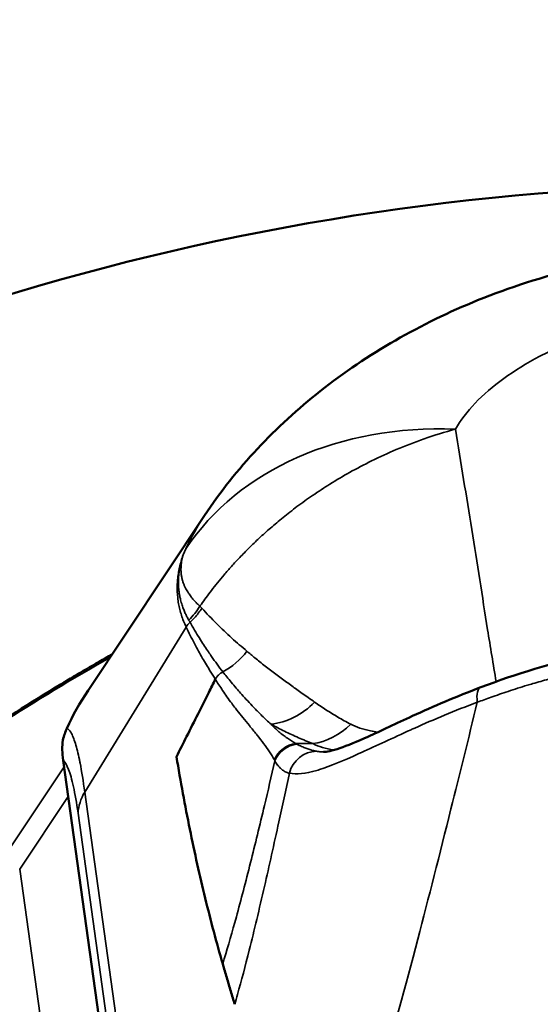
# Model space of a CAD drawing. Header units: millimetres. Extents: x 0 to 6049, y -120 to 1682.
# Tile 552 of 656: x 2057.03 to 2060.54, y 847.74 to 854.38. Entities that reach past the tile are written whole.
import ezdxf

# ---------------------------------------------------------------- set-up
doc = ezdxf.new("R2010")
doc.units = ezdxf.units.MM
doc.header["$LTSCALE"] = 2
doc.layers.add('Sichtbar (ISO)', color=7, linetype='Continuous', lineweight=50)
doc.layers.add('Sichtbar schmal (ISO)', color=7, linetype='Continuous', lineweight=35)

msp = doc.modelspace()

# ---------------------------------------------------------------- linework, layer by layer
at = {"layer": 'Sichtbar (ISO)'}
for p, q in [((2058.2784, 851.0359), (2057.494, 849.8575)), ((2058.2784, 851.0359), (2058.2784, 851.0359)), ((2058.1965, 850.289), (2058.1964, 850.289)), ((2058.301, 842.3945), (2057.3261, 849.3857))]:
    msp.add_line(p, q, dxfattribs=at)
for centre, major_axis, ratio, start_param, end_param in [((2060.7668, 844.5337), (-14.0639, -1.9612), 0.831833, 3.141593, 6.283185), ((2061.2037, 841.4004), (14.0639, 1.9612), 0.831833, 5.719086, 10.029764), ((2062.0676, 848.7791), (-4.852, 0.2811), 0.547575, 5.973087, 6.075797), ((2057.6147, 849.2738), (-0.1889, 0.4211), 0.536254, 0.723787, 1.073422)]:
    msp.add_ellipse(centre, major_axis=major_axis, ratio=ratio, start_param=start_param, end_param=end_param, dxfattribs=at)
for points, knots in [([(2058.2784, 851.0359), (2058.4901, 851.354), (2058.758, 851.6374), (2059.3757, 852.1254), (2059.7367, 852.331), (2060.5492, 852.6607), (2061.0168, 852.7752), (2061.6266, 852.8387), (2061.7655, 852.8476), (2061.9046, 852.8511)], [0, 0, 0, 0, 0.1196815, 0.1196815, 0.2463299, 0.2463299, 0.3890142, 0.3890142, 0.430756, 0.430756, 0.430756, 0.430756]), ([(2060.1407, 849.8788), (2060.3738, 849.9672), (2060.628, 850.0456), (2061.0318, 850.1277), (2061.1792, 850.1496), (2061.327, 850.1631)], [0, 0, 0, 0, 0.0797231, 0.0797231, 0.1242262, 0.1242262, 0.1242262, 0.1242262]), ([(2057.6552, 850.0997), (2057.5395, 850.0345), (2057.425, 849.9676), (2057.1077, 849.7758), (2056.9078, 849.6473), (2056.5172, 849.3805), (2056.3265, 849.2422), (2055.9549, 848.9563), (2055.774, 848.8087), (2055.4227, 848.5048), (2055.2524, 848.3484), (2055.0877, 848.188)], [5.3182171, 5.3182171, 5.3182171, 5.3182171, 5.3525294, 5.3525294, 5.4143744, 5.4143744, 5.4762194, 5.4762194, 5.5380643, 5.5380643, 5.5999093, 5.5999093, 5.5999093, 5.5999093]), ([(2058.3519, 849.9317), (2058.3371, 849.9022), (2058.2978, 849.8253), (2058.2333, 849.6961), (2058.1606, 849.5517), (2058.1123, 849.4551), (2058.0895, 849.4098)], [0, 0, 0, 0, 0.169327, 0.446019, 0.73973, 1, 1, 1, 1]), ([(2059.081, 849.4429), (2059.0975, 849.4429), (2059.1364, 849.4491), (2059.2419, 849.4851), (2059.3064, 849.5122), (2059.4675, 849.5849), (2059.5698, 849.6338), (2059.8208, 849.7487), (2059.9769, 849.8166), (2060.1407, 849.8788)], [0, 0, 0, 0, 0.0394693, 0.0394693, 0.0760865, 0.0760865, 0.1204722, 0.1204722, 0.1765254, 0.1765254, 0.1765254, 0.1765254]), ([(2057.3236, 849.5223), (2057.3277, 849.5378), (2057.3321, 849.5519), (2057.3413, 849.5779), (2057.3463, 849.5903), (2057.3512, 849.6012)], [-0.01203459, -0.01203459, -0.01203459, -0.01203459, -0.00630034, -0.00630034, -0.000001, -0.000001, -0.000001, -0.000001])]:
    msp.add_open_spline(points, degree=3, knots=knots, dxfattribs=at)
for points in [[(2058.4012, 848.0136), (2058.3596, 848.1574), (2058.2812, 848.4528), (2058.1774, 848.9187), (2058.1171, 849.2434), (2058.0895, 849.4098)], [(2058.4821, 847.7415), (2058.4732, 847.7711), (2058.4551, 847.8306), (2058.4282, 847.9214), (2058.4102, 847.9827), (2058.4012, 848.0136)]]:
    msp.add_open_spline(points, degree=3, dxfattribs=at)
at = {"layer": 'Sichtbar schmal (ISO)'}
for p, q in [((2057.4722, 849.1712), (2058.1544, 850.2834)), ((2058.2258, 850.2396), (2058.2259, 850.2396)), ((2059.6083, 849.5639), (2059.6083, 849.5639)), ((2059.008, 849.4984), (2058.8942, 849.4982)), ((2057.3322, 849.342), (2056.8666, 848.6432)), ((2057.4552, 849.2842), (2057.4554, 849.2846)), ((2058.3602, 842.806), (2057.4722, 849.1712)), ((2057.0334, 848.6512), (2057.3601, 849.1416)), ((2058.3161, 842.6546), (2057.4268, 849.0299)), ((2057.0334, 848.6512), (2058.2458, 839.9577))]:
    msp.add_line(p, q, dxfattribs=at)
for centre, major_axis, ratio, start_param, end_param in [((2060.3001, 849.5455), (-2.2661, 1.0559), 0.788048, 5.202033, 6.16078), ((2057.8546, 850.6653), (0.3036, 0.3973), 0.921071, 4.566701, 4.805618), ((2058.2435, 850.2487), (-0.0896, -0.0444), 0.913868, 4.978172, 5.402717), ((2058.2149, 850.4055), (-0.2682, -0.422), 0.899828, 1.030314, 1.465684), ((2060.2117, 849.6918), (-0.071, 0.187), 0.357295, 6.283183, 7.250124), ((2058.7375, 850.1118), (0.2351, 0.4413), 0.85937, 3.672069, 4.383312), ((2059.0178, 849.9845), (0.1793, 0.4667), 0.816888, 3.558068, 4.203614), ((2058.88, 849.36), (-0.1121, -0.1024), 0.83393, 3.96047, 5.245815), ((2058.8867, 849.3524), (-0.1133, -0.1063), 0.838675, 3.946719, 5.232463), ((2059.0323, 849.2474), (0.0385, 0.1963), 0.946866, 0.200216, 1.49283), ((2057.8252, 849.0318), (-0.3962, -0.0552), 0.831833, 5.686262, 6.12294), ((2058.6075, 850.3376), (-0.4853, -3.3382), 0.115254, 0.696735, 0.727792)]:
    msp.add_ellipse(centre, major_axis=major_axis, ratio=ratio, start_param=start_param, end_param=end_param, dxfattribs=at)
for points, knots in [([(2059.9686, 851.618), (2060.0025, 851.6771), (2060.0475, 851.736), (2060.1021, 851.7931), (2060.157, 851.8505), (2060.2216, 851.9062), (2060.2947, 851.9591), (2060.3678, 852.0121), (2060.4493, 852.0623), (2060.5377, 852.1089), (2060.6269, 852.1558), (2060.723, 852.199), (2060.8245, 852.2377), (2060.9271, 852.2768), (2061.0351, 852.3112), (2061.1471, 852.3405), (2061.2599, 852.37), (2061.3767, 852.3943), (2061.4959, 852.413), (2061.6158, 852.4318), (2061.7382, 852.4449), (2061.8614, 852.4521), (2061.9029, 852.4545), (2061.9444, 852.4563), (2061.9859, 852.4574)], [0, 0, 0, 0, 0.1340673, 0.1340673, 0.1340673, 0.2684844, 0.2684844, 0.2684844, 0.4029999, 0.4029999, 0.4029999, 0.5387741, 0.5387741, 0.5387741, 0.675905, 0.675905, 0.675905, 0.8141502, 0.8141502, 0.8141502, 0.9532431, 0.9532431, 0.9532431, 0.9999866, 0.9999866, 0.9999866, 0.9999866]), ([(2058.2472, 850.4239), (2058.2507, 850.429), (2058.2646, 850.449), (2058.2903, 850.4848), (2058.3261, 850.5324), (2058.3663, 850.5832), (2058.4112, 850.6373), (2058.4613, 850.6946), (2058.5172, 850.755), (2058.5793, 850.8185), (2058.6482, 850.8847), (2058.7245, 850.9534), (2058.8092, 851.0246), (2058.9034, 851.098), (2059.0087, 851.1736), (2059.1267, 851.2509), (2059.2591, 851.3292), (2059.4079, 851.4074), (2059.5751, 851.4839), (2059.7634, 851.5567), (2059.8976, 851.5986), (2059.9686, 851.618)], [0, 0, 0, 0, 0.009356, 0.036374, 0.065398, 0.096648, 0.13034, 0.166654, 0.205731, 0.247692, 0.292642, 0.340734, 0.392273, 0.447758, 0.50778, 0.572946, 0.643868, 0.721178, 0.805609, 0.898022, 1, 1, 1, 1]), ([(2060.243, 849.9165), (2060.2238, 850.033), (2060.2046, 850.1496), (2060.1858, 850.2664), (2060.1498, 850.4907), (2060.1156, 850.7158), (2060.0795, 850.941), (2060.0433, 851.1663), (2060.0052, 851.3918), (2059.9686, 851.618)], [0.1597141, 0.1597141, 0.1597141, 0.1597141, 0.3333333, 0.3333333, 0.3333333, 0.6666667, 0.6666667, 0.6666667, 1, 1, 1, 1]), ([(2058.1545, 850.285), (2058.1483, 850.2981), (2058.1425, 850.3113), (2058.1372, 850.3246), (2058.127, 850.3504), (2058.1186, 850.3765), (2058.112, 850.4028), (2058.1089, 850.4155), (2058.1061, 850.4283), (2058.1038, 850.4411), (2058.1014, 850.4548), (2058.0994, 850.4686), (2058.0979, 850.4824), (2058.095, 850.5092), (2058.0939, 850.5361), (2058.0947, 850.5633), (2058.095, 850.5766), (2058.0958, 850.59), (2058.0971, 850.6034), (2058.0984, 850.6174), (2058.1001, 850.6313), (2058.1024, 850.6454), (2058.1068, 850.6728), (2058.113, 850.7005), (2058.121, 850.7283), (2058.1251, 850.7427), (2058.1297, 850.757), (2058.1348, 850.7714)], [0.0029687, 0.0029687, 0.0029687, 0.0029687, 0.0882004, 0.0882004, 0.0882004, 0.2534108, 0.2534108, 0.2534108, 0.3333333, 0.3333333, 0.3333333, 0.4192042, 0.4192042, 0.4192042, 0.585348, 0.585348, 0.585348, 0.6666667, 0.6666667, 0.6666667, 0.7508032, 0.7508032, 0.7508032, 0.9153051, 0.9153051, 0.9153051, 1, 1, 1, 1]), ([(2058.1348, 850.7714), (2058.1298, 850.7566), (2058.1254, 850.7421), (2058.1217, 850.7279), (2058.1181, 850.7143), (2058.1151, 850.7011), (2058.1127, 850.6882), (2058.1103, 850.6757), (2058.1084, 850.6635), (2058.1069, 850.6517), (2058.1054, 850.6401), (2058.1044, 850.6289), (2058.1037, 850.6182), (2058.1035, 850.6153), (2058.1033, 850.6125), (2058.1032, 850.6098), (2058.1028, 850.6021), (2058.1026, 850.5947), (2058.1025, 850.5874), (2058.1025, 850.5778), (2058.1027, 850.5685), (2058.1032, 850.5593), (2058.1037, 850.5506), (2058.1044, 850.542), (2058.1053, 850.5334), (2058.1062, 850.5256), (2058.1072, 850.5177), (2058.1085, 850.5097), (2058.1097, 850.5025), (2058.111, 850.4953), (2058.1126, 850.4879), (2058.1131, 850.4857), (2058.1136, 850.4835), (2058.1141, 850.4813), (2058.1151, 850.477), (2058.1161, 850.4725), (2058.1173, 850.4679), (2058.1188, 850.4619), (2058.1204, 850.4557), (2058.1222, 850.4494), (2058.1238, 850.4438), (2058.1255, 850.4381), (2058.1274, 850.4324), (2058.129, 850.4272), (2058.1308, 850.4219), (2058.1327, 850.4166), (2058.1344, 850.4118), (2058.1362, 850.4069), (2058.1381, 850.402), (2058.1399, 850.3975), (2058.1417, 850.393), (2058.1437, 850.3885), (2058.1455, 850.3843), (2058.1473, 850.3801), (2058.1492, 850.3759), (2058.151, 850.3721), (2058.1529, 850.3682), (2058.1547, 850.3644), (2058.1565, 850.3608), (2058.1583, 850.3572), (2058.1602, 850.3536), (2058.1621, 850.35), (2058.164, 850.3464), (2058.166, 850.3428), (2058.1681, 850.3389), (2058.1703, 850.3349), (2058.1726, 850.3309)], [0, 0, 0, 0, 0.082835, 0.082835, 0.082835, 0.16182, 0.16182, 0.16182, 0.238414, 0.238414, 0.238414, 0.313606, 0.313606, 0.313606, 0.333333, 0.333333, 0.333333, 0.388246, 0.388246, 0.388246, 0.461318, 0.461318, 0.461318, 0.53058, 0.53058, 0.53058, 0.593944, 0.593944, 0.593944, 0.650228, 0.650228, 0.650228, 0.666667, 0.666667, 0.666667, 0.699508, 0.699508, 0.699508, 0.742975, 0.742975, 0.742975, 0.781793, 0.781793, 0.781793, 0.816833, 0.816833, 0.816833, 0.848757, 0.848757, 0.848757, 0.878005, 0.878005, 0.878005, 0.90489, 0.90489, 0.90489, 0.929487, 0.929487, 0.929487, 0.952243, 0.952243, 0.952243, 0.97515, 0.97515, 0.97515, 1, 1, 1, 1]), ([(2058.2472, 850.4239), (2058.244, 850.427), (2058.2409, 850.43), (2058.2379, 850.4331), (2058.2351, 850.4359), (2058.2323, 850.4387), (2058.2296, 850.4414), (2058.2269, 850.4442), (2058.2242, 850.4469), (2058.2216, 850.4496), (2058.2189, 850.4525), (2058.2161, 850.4554), (2058.2135, 850.4583), (2058.2106, 850.4615), (2058.2077, 850.4646), (2058.205, 850.4678), (2058.202, 850.4711), (2058.1991, 850.4745), (2058.1963, 850.4779), (2058.1933, 850.4815), (2058.1904, 850.4852), (2058.1876, 850.4888), (2058.1845, 850.4927), (2058.1816, 850.4967), (2058.1787, 850.5006), (2058.1756, 850.5048), (2058.1727, 850.5091), (2058.1699, 850.5134), (2058.1668, 850.518), (2058.1639, 850.5227), (2058.1611, 850.5274), (2058.1581, 850.5324), (2058.1552, 850.5375), (2058.1526, 850.5427), (2058.1496, 850.5482), (2058.1469, 850.5538), (2058.1444, 850.5595), (2058.1417, 850.5656), (2058.1392, 850.5717), (2058.1369, 850.5779), (2058.1344, 850.5846), (2058.1322, 850.5913), (2058.1303, 850.5981), (2058.1282, 850.6054), (2058.1265, 850.6127), (2058.125, 850.6201), (2058.1235, 850.6282), (2058.1223, 850.6363), (2058.1214, 850.6445), (2058.1205, 850.6533), (2058.12, 850.6623), (2058.1199, 850.6714), (2058.1198, 850.6812), (2058.1202, 850.6912), (2058.1211, 850.7012), (2058.1221, 850.7122), (2058.1237, 850.7232), (2058.1258, 850.7344), (2058.1281, 850.7465), (2058.1311, 850.7589), (2058.1348, 850.7714)], [0, 0, 0, 0, 0.028777, 0.028777, 0.028777, 0.0550745, 0.0550745, 0.0550745, 0.0809594, 0.0809594, 0.0809594, 0.1086414, 0.1086414, 0.1086414, 0.1385162, 0.1385162, 0.1385162, 0.1705185, 0.1705185, 0.1705185, 0.2048025, 0.2048025, 0.2048025, 0.2415851, 0.2415851, 0.2415851, 0.2812013, 0.2812013, 0.2812013, 0.3240159, 0.3240159, 0.3240159, 0.3703912, 0.3703912, 0.3703912, 0.4206696, 0.4206696, 0.4206696, 0.4750643, 0.4750643, 0.4750643, 0.5336422, 0.5336422, 0.5336422, 0.5966587, 0.5966587, 0.5966587, 0.6647809, 0.6647809, 0.6647809, 0.7387191, 0.7387191, 0.7387191, 0.818859, 0.818859, 0.818859, 0.9056191, 0.9056191, 0.9056191, 1, 1, 1, 1]), ([(2058.1809, 850.3161), (2058.191, 850.3256), (2058.2007, 850.3355), (2058.21, 850.3458), (2058.2193, 850.3561), (2058.2283, 850.3667), (2058.2368, 850.3777), (2058.2453, 850.3886), (2058.2534, 850.3999), (2058.2609, 850.4114)], [0.0001974, 0.0001974, 0.0001974, 0.0001974, 0.3333333, 0.3333333, 0.3333333, 0.6666667, 0.6666667, 0.6666667, 0.9989578, 0.9989578, 0.9989578, 0.9989578]), ([(2058.2472, 850.4239), (2058.2487, 850.4223), (2058.2517, 850.4193), (2058.2555, 850.4147), (2058.259, 850.4125), (2058.2608, 850.4116)], [0, 0, 0, 0, 0.3333333, 0.6666667, 0.9914866, 0.9914866, 0.9914866, 0.9914866]), ([(2058.5644, 850.1212), (2058.5294, 850.1504), (2058.4953, 850.1797), (2058.4625, 850.2096), (2058.4275, 850.2414), (2058.3938, 850.2738), (2058.3611, 850.3063), (2058.3263, 850.3408), (2058.2925, 850.3755), (2058.261, 850.4115)], [0, 0, 0, 0, 0.312872, 0.312872, 0.312872, 0.64629, 0.64629, 0.64629, 1, 1, 1, 1]), ([(2058.1552, 850.2836), (2058.1728, 850.2461), (2058.1916, 850.2087), (2058.211, 850.1722), (2058.229, 850.1384), (2058.2473, 850.1055), (2058.266, 850.0732), (2058.2828, 850.0441), (2058.2999, 850.0155), (2058.3172, 849.9872), (2058.3286, 849.9685), (2058.3401, 849.9499), (2058.3519, 849.9317)], [0.0000001, 0.0000001, 0.0000001, 0.0000001, 0.301773, 0.301773, 0.301773, 0.5810119, 0.5810119, 0.5810119, 0.8328163, 0.8328163, 0.8328163, 1, 1, 1, 1]), ([(2058.1807, 850.3165), (2058.1806, 850.3168), (2058.1805, 850.3171), (2058.1803, 850.3174), (2058.1797, 850.3186), (2058.179, 850.3198), (2058.1783, 850.321), (2058.1773, 850.3226), (2058.1764, 850.3243), (2058.1754, 850.326), (2058.1745, 850.3276), (2058.1735, 850.3293), (2058.1726, 850.3309)], [0.0269494, 0.0269494, 0.0269494, 0.0269494, 0.0833333, 0.0833333, 0.0833333, 0.3333333, 0.3333333, 0.3333333, 0.6666667, 0.6666667, 0.6666667, 1, 1, 1, 1]), ([(2058.1809, 850.3161), (2058.2012, 850.2802), (2058.2224, 850.2448), (2058.2438, 850.2105), (2058.2466, 850.206), (2058.2494, 850.2016), (2058.2522, 850.1972), (2058.2697, 850.1695), (2058.2874, 850.1425), (2058.3053, 850.1162), (2058.3123, 850.1059), (2058.3193, 850.0957), (2058.3264, 850.0856), (2058.3385, 850.0682), (2058.3507, 850.0511), (2058.363, 850.0342), (2058.3761, 850.0163), (2058.3893, 849.9987), (2058.4025, 849.9814)], [0.0000009, 0.0000009, 0.0000009, 0.0000009, 0.2950053, 0.2950053, 0.2950053, 0.3333333, 0.3333333, 0.3333333, 0.5730637, 0.5730637, 0.5730637, 0.6666667, 0.6666667, 0.6666667, 0.8281812, 0.8281812, 0.8281812, 1, 1, 1, 1]), ([(2055.0791, 848.176), (2055.3542, 848.4435), (2055.6448, 848.6991), (2055.949, 848.9417), (2056.2533, 849.1842), (2056.5713, 849.4137), (2056.9012, 849.629), (2057.1412, 849.7856), (2057.3875, 849.9348), (2057.6394, 850.076)], [0, 0, 0, 0, 0.3333333, 0.3333333, 0.3333333, 0.6666667, 0.6666667, 0.6666667, 0.9091688, 0.9091688, 0.9091688, 0.9091688]), ([(2059.0204, 849.7779), (2059.0057, 849.7883), (2058.9912, 849.7986), (2058.9767, 849.8088), (2058.9636, 849.8182), (2058.9505, 849.8275), (2058.9375, 849.8368), (2058.9253, 849.8455), (2058.9131, 849.8541), (2058.901, 849.8628), (2058.8893, 849.8712), (2058.8776, 849.8796), (2058.8659, 849.888), (2058.8541, 849.8965), (2058.8424, 849.905), (2058.8307, 849.9135), (2058.8188, 849.9221), (2058.807, 849.9308), (2058.7953, 849.9394), (2058.7834, 849.9482), (2058.7715, 849.957), (2058.7597, 849.9658), (2058.7476, 849.9749), (2058.7356, 849.9839), (2058.7237, 849.9929), (2058.7115, 850.0023), (2058.6993, 850.0116), (2058.6873, 850.0209), (2058.6752, 850.0303), (2058.6632, 850.0397), (2058.6514, 850.0492), (2058.6403, 850.058), (2058.6293, 850.0669), (2058.6184, 850.0758), (2058.6087, 850.0837), (2058.5991, 850.0917), (2058.5896, 850.0997), (2058.5811, 850.1068), (2058.5727, 850.114), (2058.5644, 850.1212)], [0, 0, 0, 0, 0.088194, 0.088194, 0.088194, 0.168579, 0.168579, 0.168579, 0.243992, 0.243992, 0.243992, 0.317591, 0.317591, 0.317591, 0.392344, 0.392344, 0.392344, 0.468535, 0.468535, 0.468535, 0.546483, 0.546483, 0.546483, 0.626411, 0.626411, 0.626411, 0.708883, 0.708883, 0.708883, 0.791764, 0.791764, 0.791764, 0.86935, 0.86935, 0.86935, 0.938608, 0.938608, 0.938608, 1, 1, 1, 1]), ([(2060.1164, 849.7771), (2060.147, 849.7886), (2060.1781, 849.8), (2060.2098, 849.8113), (2060.2467, 849.8245), (2060.2844, 849.8375), (2060.3232, 849.8504), (2060.3656, 849.8645), (2060.4093, 849.8784), (2060.4543, 849.892), (2060.4663, 849.8956), (2060.4784, 849.8992), (2060.4907, 849.9028), (2060.5254, 849.913), (2060.5609, 849.923), (2060.5971, 849.9327), (2060.6462, 849.9459), (2060.6964, 849.9584), (2060.7469, 849.9701), (2060.7979, 849.9819), (2060.8492, 849.9928), (2060.8999, 850.0027), (2060.9063, 850.0039), (2060.9127, 850.0051), (2060.919, 850.0063), (2060.9652, 850.015), (2061.0109, 850.0229), (2061.0561, 850.0299), (2061.1096, 850.0381), (2061.1625, 850.0451), (2061.215, 850.051), (2061.2561, 850.0556), (2061.297, 850.0595), (2061.3377, 850.0627)], [0, 0, 0, 0, 0.088397, 0.088397, 0.088397, 0.190964, 0.190964, 0.190964, 0.30334, 0.30334, 0.30334, 0.333333, 0.333333, 0.333333, 0.418586, 0.418586, 0.418586, 0.534631, 0.534631, 0.534631, 0.651966, 0.651966, 0.651966, 0.666667, 0.666667, 0.666667, 0.773788, 0.773788, 0.773788, 0.90054, 0.90054, 0.90054, 1, 1, 1, 1]), ([(2058.3519, 849.9317), (2058.3552, 849.9387), (2058.3595, 849.9455), (2058.3647, 849.9518), (2058.3698, 849.9581), (2058.3757, 849.9639), (2058.3821, 849.9689), (2058.3885, 849.9739), (2058.3954, 849.9781), (2058.4025, 849.9814)], [0, 0, 0, 0, 0.3333333, 0.3333333, 0.3333333, 0.6666667, 0.6666667, 0.6666667, 1, 1, 1, 1]), ([(2058.4025, 849.9814), (2058.4112, 849.9703), (2058.4201, 849.9592), (2058.429, 849.9481), (2058.4388, 849.936), (2058.4487, 849.9239), (2058.4588, 849.9117), (2058.4697, 849.8986), (2058.4807, 849.8856), (2058.492, 849.8724), (2058.4949, 849.8691), (2058.4978, 849.8657), (2058.5008, 849.8624), (2058.51, 849.8518), (2058.5194, 849.8411), (2058.5289, 849.8305), (2058.5423, 849.8155), (2058.5559, 849.8006), (2058.5697, 849.7857), (2058.5831, 849.7712), (2058.5966, 849.7569), (2058.6101, 849.7427), (2058.6117, 849.741), (2058.6133, 849.7393), (2058.6149, 849.7377), (2058.6315, 849.7203), (2058.6484, 849.7033), (2058.6655, 849.6864), (2058.6852, 849.667), (2058.7052, 849.6478), (2058.7265, 849.6289)], [0, 0, 0, 0, 0.093604, 0.093604, 0.093604, 0.195751, 0.195751, 0.195751, 0.305349, 0.305349, 0.305349, 0.333333, 0.333333, 0.333333, 0.42155, 0.42155, 0.42155, 0.545899, 0.545899, 0.545899, 0.666667, 0.666667, 0.666667, 0.680813, 0.680813, 0.680813, 0.829087, 0.829087, 0.829087, 1, 1, 1, 1]), ([(2058.3519, 849.9317), (2058.3595, 849.9194), (2058.3672, 849.9073), (2058.3749, 849.8953), (2058.3835, 849.882), (2058.3921, 849.869), (2058.4008, 849.856), (2058.4103, 849.8419), (2058.4199, 849.828), (2058.4297, 849.8142), (2058.4402, 849.7993), (2058.4508, 849.7846), (2058.4617, 849.77), (2058.47, 849.7588), (2058.4785, 849.7476), (2058.4871, 849.7365), (2058.4905, 849.7321), (2058.4939, 849.7277), (2058.4973, 849.7233), (2058.5103, 849.7067), (2058.5235, 849.69), (2058.5367, 849.6735), (2058.5513, 849.6554), (2058.566, 849.6375), (2058.5805, 849.62), (2058.5971, 849.5999), (2058.6135, 849.5803), (2058.6289, 849.5611), (2058.6306, 849.559), (2058.6323, 849.5569), (2058.6339, 849.5548), (2058.6488, 849.5361), (2058.6628, 849.5181), (2058.6761, 849.5001), (2058.6902, 849.481), (2058.7035, 849.4621), (2058.7161, 849.4429), (2058.7278, 849.425), (2058.7389, 849.4069), (2058.7495, 849.3885)], [0, 0, 0, 0, 0.059252, 0.059252, 0.059252, 0.125035, 0.125035, 0.125035, 0.196913, 0.196913, 0.196913, 0.274165, 0.274165, 0.274165, 0.333333, 0.333333, 0.333333, 0.356667, 0.356667, 0.356667, 0.445054, 0.445054, 0.445054, 0.542384, 0.542384, 0.542384, 0.654516, 0.654516, 0.654516, 0.666667, 0.666667, 0.666667, 0.775682, 0.775682, 0.775682, 0.891823, 0.891823, 0.891823, 1, 1, 1, 1]), ([(2058.8501, 849.299), (2058.8986, 849.2899), (2058.9575, 849.2947), (2059.0343, 849.3176), (2059.0405, 849.3194), (2059.0467, 849.3214), (2059.0531, 849.3234), (2059.1264, 849.3468), (2059.2155, 849.3847), (2059.3137, 849.4286), (2059.3211, 849.4319), (2059.3285, 849.4352), (2059.3359, 849.4386), (2059.4367, 849.484), (2059.546, 849.5358), (2059.6699, 849.592), (2059.6783, 849.5958), (2059.6867, 849.5996), (2059.6952, 849.6034), (2059.8219, 849.6604), (2059.9638, 849.7206), (2060.1164, 849.7771)], [0, 0, 0, 0, 0.25, 0.25, 0.25, 0.270011, 0.270011, 0.270011, 0.5, 0.5, 0.5, 0.517219, 0.517219, 0.517219, 0.75, 0.75, 0.75, 0.765746, 0.765746, 0.765746, 1, 1, 1, 1]), ([(2059.2634, 849.6292), (2059.2339, 849.6448), (2059.2052, 849.6607), (2059.1774, 849.677), (2059.1496, 849.6932), (2059.1227, 849.7097), (2059.0965, 849.7265), (2059.0704, 849.7434), (2059.045, 849.7605), (2059.0204, 849.7779)], [0, 0, 0, 0, 0.334161, 0.334161, 0.334161, 0.667381, 0.667381, 0.667381, 1, 1, 1, 1]), ([(2060.1164, 849.7771), (2060.0564, 849.5312), (2059.92, 848.9769), (2059.7026, 848.1239), (2059.5046, 847.397), (2059.382, 846.9828), (2059.3399, 846.8453)], [0, 0, 0, 0, 0.21744, 0.502078, 0.827427, 1, 1, 1, 1]), ([(2058.8942, 849.4982), (2058.8738, 849.5101), (2058.8547, 849.5223), (2058.8369, 849.5347), (2058.8165, 849.549), (2058.7977, 849.5637), (2058.7801, 849.5787), (2058.761, 849.5951), (2058.7433, 849.6118), (2058.7265, 849.6289)], [0, 0, 0, 0, 0.294576, 0.294576, 0.294576, 0.632194, 0.632194, 0.632194, 1, 1, 1, 1]), ([(2058.7265, 849.6289), (2058.7564, 849.6127), (2058.7868, 849.597), (2058.8176, 849.582), (2058.8484, 849.5669), (2058.8796, 849.5525), (2058.9114, 849.5385), (2058.9431, 849.5246), (2058.9753, 849.5113), (2059.008, 849.4984)], [0, 0, 0, 0, 0.333333, 0.333333, 0.333333, 0.666667, 0.666667, 0.666667, 1, 1, 1, 1]), ([(2059.4462, 849.5757), (2059.4295, 849.578), (2059.3608, 849.5897), (2059.3017, 849.609), (2059.2634, 849.6292)], [0.7584059, 0.7584059, 0.7584059, 0.7584059, 0.8151958, 1, 1, 1, 1]), ([(2057.4719, 849.1722), (2057.4619, 849.2454), (2057.4515, 849.3102), (2057.4402, 849.3672), (2057.4386, 849.3753), (2057.4369, 849.3833), (2057.4353, 849.3911), (2057.4265, 849.4323), (2057.4175, 849.4691), (2057.4084, 849.4993), (2057.4036, 849.515), (2057.3989, 849.529), (2057.3942, 849.5411), (2057.3889, 849.5546), (2057.3835, 849.5657), (2057.3781, 849.5746), (2057.3694, 849.5891), (2057.3604, 849.5979), (2057.3512, 849.6012)], [0.0012355, 0.0012355, 0.0012355, 0.0012355, 0.2919323, 0.2919323, 0.2919323, 0.3333333, 0.3333333, 0.3333333, 0.5526387, 0.5526387, 0.5526387, 0.6666667, 0.6666667, 0.6666667, 0.793671, 0.793671, 0.793671, 1, 1, 1, 1]), ([(2058.901, 849.4946), (2058.9002, 849.495), (2058.8995, 849.4954), (2058.8987, 849.4958), (2058.898, 849.4962), (2058.8972, 849.4966), (2058.8965, 849.497), (2058.8957, 849.4974), (2058.895, 849.4978), (2058.8942, 849.4982)], [0, 0, 0, 0, 0.333434, 0.333434, 0.333434, 0.666731, 0.666731, 0.666731, 1, 1, 1, 1]), ([(2059.0332, 849.4469), (2059.0264, 849.4482), (2059.0193, 849.4497), (2059.012, 849.4515), (2059.0043, 849.4534), (2058.9964, 849.4556), (2058.9883, 849.4581), (2058.9797, 849.4608), (2058.9708, 849.4638), (2058.9619, 849.4672), (2058.9523, 849.4708), (2058.9426, 849.4747), (2058.9328, 849.4791), (2058.9222, 849.4838), (2058.9116, 849.489), (2058.901, 849.4946)], [0, 0, 0, 0, 0.176306, 0.176306, 0.176306, 0.362639, 0.362639, 0.362639, 0.560553, 0.560553, 0.560553, 0.772165, 0.772165, 0.772165, 1, 1, 1, 1]), ([(2059.081, 849.4429), (2059.0754, 849.4429), (2059.0699, 849.443), (2059.0645, 849.4433), (2059.0536, 849.4439), (2059.0432, 849.4451), (2059.0332, 849.4469)], [0.92620216, 0.92620216, 0.92620216, 0.92620216, 0.95069782, 0.95069782, 0.95069782, 1, 1, 1, 1]), ([(2057.3261, 849.3857), (2057.3268, 849.385), (2057.3275, 849.3843), (2057.3281, 849.3836), (2057.3397, 849.3714), (2057.3512, 849.3525), (2057.3624, 849.324), (2057.3738, 849.2952), (2057.3849, 849.2567), (2057.3957, 849.2081), (2057.4065, 849.1592), (2057.417, 849.1001), (2057.4268, 849.0299)], [0.0000001, 0.0000001, 0.0000001, 0.0000001, 0.0191971, 0.0191971, 0.0191971, 0.3444033, 0.3444033, 0.3444033, 0.6711926, 0.6711926, 0.6711926, 1, 1, 1, 1]), ([(2058.753, 849.382), (2058.7291, 849.279), (2058.6731, 849.0407), (2058.5861, 848.6826), (2058.4963, 848.3368), (2058.4384, 848.1354), (2058.4117, 848.0478)], [0, 0, 0, 0, 0.195433, 0.463621, 0.748305, 1, 1, 1, 1]), ([(2058.7495, 849.3885), (2058.7498, 849.3877), (2058.7502, 849.387), (2058.7506, 849.3863), (2058.751, 849.3856), (2058.7514, 849.3849), (2058.7518, 849.3842), (2058.7522, 849.3834), (2058.7526, 849.3827), (2058.753, 849.382)], [0, 0, 0, 0, 0.3333333, 0.3333333, 0.3333333, 0.6666667, 0.6666667, 0.6666667, 1, 1, 1, 1]), ([(2058.753, 849.382), (2058.7589, 849.3718), (2058.765, 849.3625), (2058.7713, 849.3542), (2058.7751, 849.3492), (2058.7789, 849.3446), (2058.7827, 849.3403), (2058.7852, 849.3376), (2058.7877, 849.335), (2058.7903, 849.3325), (2058.7966, 849.3263), (2058.8031, 849.321), (2058.8098, 849.3164), (2058.8115, 849.3152), (2058.8132, 849.3141), (2058.8149, 849.3131), (2058.8198, 849.3101), (2058.8247, 849.3075), (2058.8297, 849.3054), (2058.8364, 849.3025), (2058.8432, 849.3004), (2058.8501, 849.299)], [0, 0, 0, 0, 0.208989, 0.208989, 0.208989, 0.333333, 0.333333, 0.333333, 0.413709, 0.413709, 0.413709, 0.614824, 0.614824, 0.614824, 0.666667, 0.666667, 0.666667, 0.81021, 0.81021, 0.81021, 1, 1, 1, 1]), ([(2058.8501, 849.299), (2058.8262, 849.1869), (2058.769, 848.9211), (2058.6783, 848.5129), (2058.586, 848.1244), (2058.5269, 847.9004), (2058.501, 847.8079)], [0, 0, 0, 0, 0.188755, 0.459168, 0.75901, 1, 1, 1, 1])]:
    msp.add_open_spline(points, degree=3, knots=knots, dxfattribs=at)
for points in [[(2058.2784, 851.0359), (2058.2293, 850.9621), (2058.1873, 850.8872), (2058.1526, 850.8115)], [(2058.1526, 850.8115), (2058.1505, 850.8071), (2058.1465, 850.7982), (2058.1406, 850.7849), (2058.1367, 850.7759), (2058.1348, 850.7714)], [(2058.2609, 850.4116), (2058.2609, 850.4116), (2058.2609, 850.4115), (2058.261, 850.4115)], [(2059.008, 849.4984), (2059.0487, 849.4785), (2059.0953, 849.4643), (2059.1511, 849.4553)], [(2058.4117, 848.0478), (2058.4082, 848.0363), (2058.4047, 848.0249), (2058.4012, 848.0136)]]:
    msp.add_open_spline(points, degree=3, dxfattribs=at)

doc.saveas('drawing.dxf')
